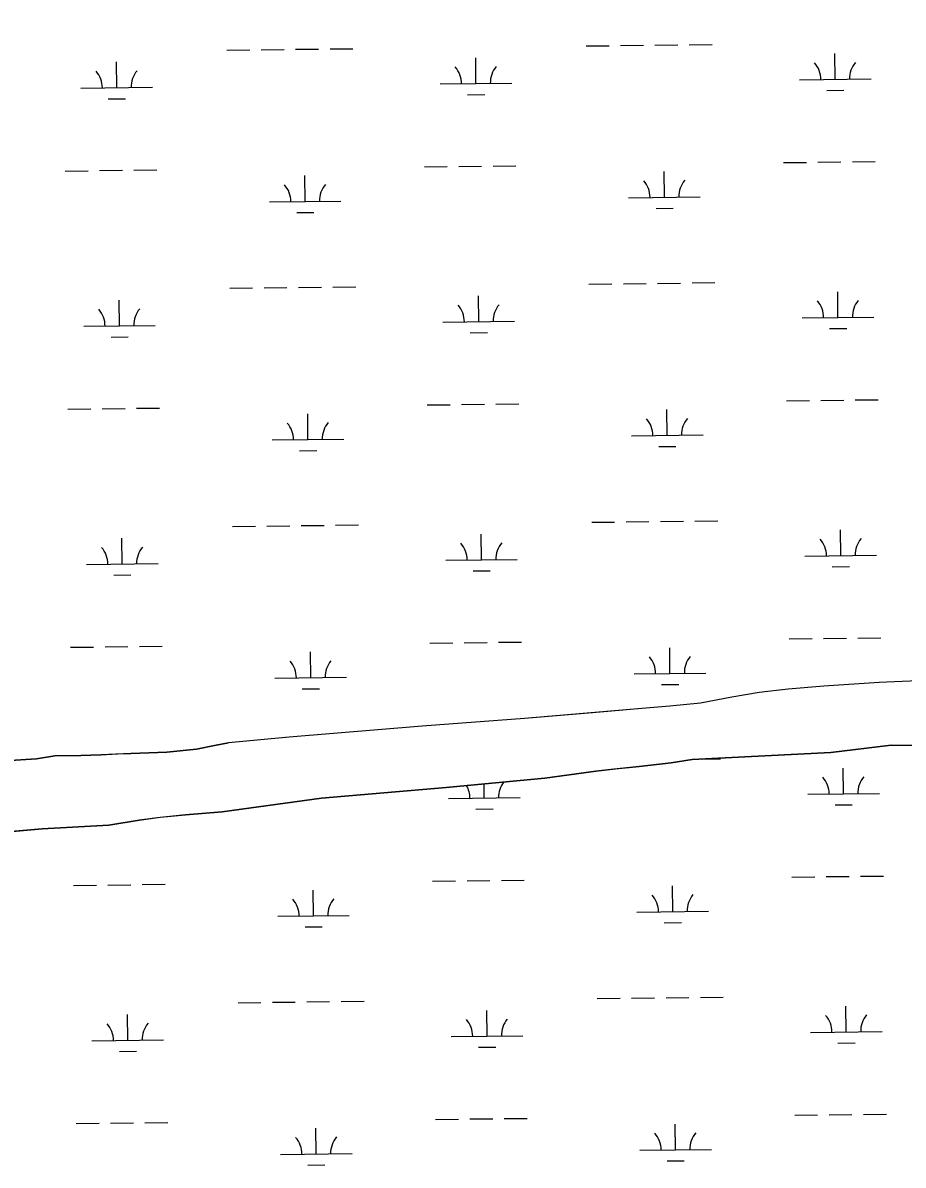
# Model space of a CAD drawing. Extents: x 3684037 to 3722149, y 433263 to 459021.
# Drawn here: x 3696906 to 3698136, y 446700 to 448295 of the extents above; entities that cross this region are included whole.
import ezdxf

# ---------------------------------------------------------------- set-up
doc = ezdxf.new("R2010")
doc.units = 0
for name, color, linetype in [('V-RIVR-EDGE', 7, 'Continuous'), ('V-TOPO-SHOR', 7, 'Continuous'), ('V-WETL-SWMP', 7, 'Continuous')]:
    doc.layers.add(name, color=color, linetype=linetype)

msp = doc.modelspace()

# ---------------------------------------------------------------- linework, layer by layer
at = {"layer": 'V-RIVR-EDGE'}
msp.add_spline([(3696491, 456957), (3696499.5, 456945.3), (3696522.4, 456915.4), (3696551.1, 456881.7), (3696592.6, 456839.6), (3696607.9, 456824.6), (3696661.6, 456762.2), (3696696.3, 456732.6), (3696736.6, 456690.4), (3696783, 456647.4), (3696798.7, 456631.6), (3696862.9, 456574.8), (3696899.6, 456542.8), (3696931.1, 456518.5), (3696942.4, 456503.5), (3696952.4, 456495), (3696962.1, 456487.7), (3696987.2, 456470.6), (3697014.6, 456451.5), (3697061, 456420.3), (3697092.5, 456395.6), (3697134.1, 456360.7), (3697166.8, 456335.5), (3697185.7, 456316.5), (3697201.5, 456298.2), (3697211.5, 456284.5), (3697233.7, 456256.1), (3697255.9, 456231), (3697279.3, 456203.8), (3697316.4, 456164.9), (3697353.5, 456124), (3697376.9, 456099.7), (3697406.3, 456076.1), (3697430.1, 456057.9), (3697450.3, 456044.9), (3697520.1, 455982.4), (3697544.3, 455963.4), (3697581.9, 455942.3), (3697614.6, 455926), (3697632.8, 455913.8), (3697662.2, 455891.9), (3697710.3, 455848.1), (3697757.4, 455800.7), (3697792.1, 455767), (3697833.3, 455729.3), (3697868.4, 455696.9), (3697895.8, 455673.4), (3697933.7, 455633.7), (3697972.9, 455598.4), (3698039.5, 455539.6), (3698090.3, 455492.1), (3698135.9, 455447.6), (3698177, 455406.6), (3698217.7, 455359.2), (3698254.4, 455321.1), (3698281.5, 455292.7), (3698316.2, 455265.5), (3698357.4, 455240.8), (3698382, 455222.1), (3698407.8, 455195), (3698430.8, 455163.4), (3698450.9, 455141.9), (3698487.7, 455113.9), (3698517.5, 455091.2), (3698534.1, 455077), (3698556.2, 455049.4), (3698582.5, 455019.8), (3698614.7, 454987), (3698657.1, 454947.3), (3698691.4, 454913.6), (3698718, 454887.3), (3698807.2, 454806.6), (3698837.4, 454775.8), (3698881.4, 454739.7), (3698910.5, 454713.7), (3698949.2, 454677.6), (3698989.1, 454637.1), (3699039.1, 454591.7), (3699066.6, 454562.9), (3699088.8, 454545.5), (3699187.2, 454465.2), (3699228.4, 454429.9), (3699268.3, 454393.8), (3699300.6, 454360.6), (3699328.8, 454330.6), (3699382.5, 454285.1), (3699427.3, 454244.2), (3699474.5, 454199.6), (3699500.3, 454170.4), (3699532.6, 454139.2), (3699563.2, 454114.5), (3699588.7, 454093.8), (3699608.4, 454073.9), (3699636.7, 454041.5), (3699659.2, 454015.6), (3699675.8, 453998.5), (3699727, 453942.6), (3699768.9, 453898), (3699807.6, 453854.7), (3699829.4, 453837.6), (3699865.8, 453811.2), (3699885.1, 453793.8), (3699924.7, 453762.6), (3699939.6, 453754.8), (3699950.9, 453754.4), (3699975.6, 453746.7), (3700001.8, 453731.2), (3700023.6, 453714.2), (3700032.9, 453700.8), (3700036.1, 453688.7), (3700042.2, 453679.4), (3700052.6, 453667.2), (3700065.9, 453651), (3700072.4, 453638.5), (3700079.6, 453627.9), (3700095.3, 453607.3), (3700141.3, 453551.4), (3700161.5, 453521.4), (3700185.6, 453491.4), (3700219.9, 453452.9), (3700237.2, 453429.8), (3700255.4, 453407.5), (3700340.9, 453326.4), (3700393.4, 453280.6), (3700435.7, 453243.7), (3700480.9, 453207.6), (3700509.2, 453188.5), (3700535, 453172.3), (3700559.3, 453156.5), (3700600.4, 453130.9), (3700613.8, 453121.2), (3700623.5, 453116.3), (3700639.2, 453100.5), (3700647.7, 453090.7), (3700674.7, 453074.9), (3700691.3, 453060.7), (3700727.6, 453033.9), (3700758.2, 453008.8), (3700801.4, 452977.5), (3700837.4, 452952.4), (3700871.7, 452924.8), (3700904, 452898.4), (3700927.8, 452881), (3700958.4, 452857.9), (3701015.3, 452808), (3701048.4, 452780.4), (3701075.5, 452763), (3701104.9, 452743.5), (3701127.2, 452730.9), (3701156.6, 452713.4), (3701182.9, 452695.6), (3701204.7, 452682.2), (3701235.4, 452666.3), (3701255.6, 452654.1), (3701285.8, 452633), (3701312.9, 452607.1), (3701321.3, 452599.8), (3701332.2, 452591.7), (3701350.4, 452577.5), (3701370.6, 452560.4), (3701389.1, 452544.6), (3701408.9, 452532), (3701434.4, 452518.6), (3701456.2, 452512.1), (3701467.1, 452506.4), (3701486, 452491), (3701499.8, 452482.1), (3701518.7, 452468.3), (3701537.7, 452454.1), (3701554.3, 452439.5), (3701575.2, 452422.9), (3701592.2, 452410.3), (3701622.5, 452387.2), (3701647.1, 452368.5), (3701696.3, 452326.7), (3701727.8, 452300.4), (3701754, 452278.9), (3701780.7, 452258.2), (3701815.4, 452234.2), (3701863.8, 452194.9), (3701890.4, 452176.2), (3701916.7, 452162), (3701938.9, 452143.3), (3701962.3, 452129.9), (3701986.9, 452112.1), (3702012, 452090.6), (3702032.9, 452074.4), (3702051.1, 452058.6), (3702109.2, 452006.7), (3702158, 451973.4), (3702192.7, 451944.2), (3702212.1, 451923.9), (3702228.2, 451910.1), (3702239.6, 451906), (3702258.9, 451893.5), (3702276.7, 451876), (3702294.8, 451861.4), (3702325.5, 451839.1), (3702353.8, 451816.4), (3702388.5, 451789.6), (3702409.1, 451772.6), (3702442.6, 451743.4), (3702493.4, 451700.4), (3702516.8, 451677.7), (3702543.8, 451656.2), (3702589, 451624.5), (3702615.7, 451603.9), (3702648.4, 451577.9), (3702681.1, 451551.1), (3702714.1, 451522.3), (3702744.8, 451496.4), (3702761.8, 451479.4), (3702791.6, 451448.6), (3702806.5, 451427.9), (3702821.8, 451408), (3702843.2, 451386.6), (3702872.3, 451361), (3702910.6, 451327.8), (3702933.2, 451303), (3702957.8, 451275.5), (3702989.2, 451239), (3703050.2, 451184.3), (3703086, 451144.9), (3703114.7, 451113.3), (3703144.5, 451080.1), (3703160.6, 451061.9), (3703178, 451046.9), (3703202.6, 451019.7), (3703240.5, 450979.6), (3703264.7, 450956.5), (3703289.7, 450930.1), (3703316.7, 450902.2), (3703339.7, 450878.7), (3703374.4, 450840.2), (3703418.4, 450788.3), (3703459.1, 450738.8), (3703496.2, 450699.5), (3703592.6, 450595.8), (3703613.2, 450579.6), (3703630.9, 450558.9), (3703650.2, 450530.5), (3703671.6, 450496.5), (3703693.4, 450468.2), (3703725.2, 450432.9), (3703758.3, 450400.9), (3703788.6, 450373.7), (3703807.1, 450353), (3703820.4, 450338), (3703843, 450309.3), (3703868.4, 450275.6), (3703879.2, 450255.8), (3703887.7, 450233.5), (3703893.7, 450223.8), (3703916.3, 450193.4), (3703936, 450167.5), (3703951, 450147.7), (3704020.7, 450060.9), (3704036.8, 450041.5), (3704044.1, 450029.8), (3704061.8, 450007.9), (3704081.2, 449986.4), (3704102.9, 449954.4), (3704113.4, 449937.8), (3704138.4, 449903.4), (3704157.7, 449880.3), (3704175.5, 449851.9), (3704189.1, 449830), (3704204.9, 449813.4), (3704221.8, 449792.8), (3704273.8, 449711.8), (3704281.4, 449690.7), (3704297.1, 449666), (3704324.1, 449622.3), (3704340.6, 449601.6), (3704382.9, 449536), (3704402.7, 449506.8), (3704416, 449482.5), (3704431.7, 449459.4), (3704449.4, 449437.2), (3704472, 449410.4), (3704491.3, 449390.6), (3704521.2, 449354.9), (3704545.8, 449323.7), (3704553.8, 449308.3), (3704563.1, 449292.1), (3704576.8, 449271.1), (3704594.9, 449242.3), (3704618.7, 449204.2), (3704654.9, 449156), (3704685.2, 449111.9), (3704709.7, 449071.8), (3704733.9, 449034.1), (3704765.7, 448985.9), (3704789.9, 448945), (3704815.3, 448906.5), (3704829.3, 448881.4), (3704849.9, 448850.2), (3704868.8, 448820.7), (3704885, 448801.6), (3704901.1, 448781), (3704914, 448762.3), (3704925.6, 448740.1), (3704932.5, 448726.7), (3704949.8, 448698.4), (3704967.6, 448682.5), (3704988.1, 448670.8), (3705014.8, 448656.9), (3705046.3, 448639.9), (3705064.1, 448624.5), (3705092.3, 448592.1), (3705105.2, 448573.4), (3705120.5, 448554), (3705145.9, 448522.8), (3705180.2, 448483.9), (3705197.5, 448460.4), (3705228.5, 448416.2), (3705268.8, 448365.6), (3705295.8, 448328.3), (3705331.7, 448279.3), (3705359.5, 448238.8), (3705380, 448203.1), (3705402.2, 448152.5), (3705422.2, 448102), (3705439.5, 448066.3), (3705459.3, 448025.4)], degree=3, dxfattribs=at)
at = {"layer": 'V-TOPO-SHOR'}
for points in [[(3698242.9, 447379.9), (3698102.8, 447373.7), (3698025.4, 447369), (3697975.4, 447364.7), (3697935.2, 447360), (3697896.9, 447353.4), (3697853.2, 447345.2), (3697810.2, 447341), (3697771.1, 447337.5), (3697607.4, 447323.8), (3697464.2, 447312.9), (3697278.5, 447297.7), (3697193.8, 447289.7)], [(3698543.8, 447307), (3698372.1, 447285.1), (3698234, 447270.7), (3698203.8, 447269.5), (3698194.1, 447270.3), (3698187.5, 447273.8), (3698179.7, 447277.7), (3698165.8, 447283.5), (3698150.6, 447285.8), (3698119.6, 447286.2), (3698035.1, 447276), (3697841.6, 447266.2), (3697812.1, 447261.9), (3697767.5, 447256.8), (3697732.2, 447252.9), (3697707, 447250.2), (3697669.4, 447245.1), (3697635.7, 447240.5), (3697498, 447227.2), (3697323.5, 447212.4), (3697184.7, 447193.2)], [(3696881.2, 447264.7), (3696925.6, 447267.1), (3696951.2, 447271.6), (3696971, 447271.9), (3696987.4, 447272.1), (3697015.4, 447273.1), (3697038.9, 447274.1), (3697057.4, 447274.9), (3697107.6, 447276.8), (3697149, 447280.9), (3697176.3, 447286.5), (3697193.8, 447289.7)], [(3697184.7, 447193.2), (3697133.4, 447189), (3697098.4, 447185.5), (3697068.7, 447181.6), (3697026.7, 447174.6), (3696933.4, 447169.7), (3696857.6, 447162.8)]]:
    msp.add_lwpolyline(points, dxfattribs=at)
at = {"layer": 'V-WETL-SWMP'}
for p, q in [((3697191.5, 448257.2), (3697223.5, 448257.6)), ((3697239.5, 448257.8), (3697271.5, 448258.2)), ((3697287.5, 448258.4), (3697319.5, 448258.7)), ((3697335.5, 448258.9), (3697367.5, 448259.3)), ((3697693.4, 448263.1), (3697725.4, 448263.4)), ((3697741.4, 448263.6), (3697773.4, 448264)), ((3697789.4, 448264.2), (3697821.4, 448264.6)), ((3697837.4, 448264.8), (3697869.4, 448265.1)), ((3698041.3, 448216.4), (3698040.8, 448252.4)), ((3697037.5, 448204.7), (3697037.1, 448240.7)), ((3697539.4, 448210.5), (3697539, 448246.5)), ((3696987.5, 448204.1), (3697087.5, 448205.3)), ((3697489.4, 448210), (3697589.4, 448211.1)), ((3697991.3, 448215.8), (3698091.3, 448217)), ((3697025.7, 448189.1), (3697049.7, 448189.4)), ((3697527.6, 448195), (3697551.6, 448195.2)), ((3698029.4, 448200.8), (3698053.4, 448201.1)), ((3697467.3, 448094.3), (3697499.3, 448094.6)), ((3697515.3, 448094.8), (3697547.3, 448095.2)), ((3697563.3, 448095.4), (3697595.3, 448095.8)), ((3697969.2, 448100.1), (3698001.2, 448100.5)), ((3698017.2, 448100.7), (3698049.2, 448101)), ((3698065.2, 448101.2), (3698097.2, 448101.6)), ((3696965.5, 448088.4), (3696997.5, 448088.8)), ((3697013.5, 448089), (3697045.5, 448089.4)), ((3697061.5, 448089.5), (3697093.4, 448089.9)), ((3697300.8, 448045.9), (3697300.4, 448081.9)), ((3697802.7, 448051.7), (3697802.3, 448087.7)), ((3697250.8, 448045.3), (3697350.8, 448046.5)), ((3697752.7, 448051.1), (3697852.7, 448052.3)), ((3697289, 448030.3), (3697313, 448030.6)), ((3697790.9, 448036.2), (3697814.9, 448036.4)), ((3697195.4, 447924.6), (3697227.4, 447925)), ((3697243.4, 447925.1), (3697275.4, 447925.5)), ((3697291.4, 447925.7), (3697323.4, 447926.1)), ((3697339.4, 447926.3), (3697371.4, 447926.6)), ((3697697.3, 447930.4), (3697729.3, 447930.8)), ((3697745.3, 447931), (3697777.2, 447931.4)), ((3697793.2, 447931.5), (3697825.2, 447931.9)), ((3697841.2, 447932.1), (3697873.2, 447932.5)), ((3698045.1, 447883.7), (3698044.7, 447919.7)), ((3697041.4, 447872), (3697041, 447908)), ((3697543.3, 447877.9), (3697542.8, 447913.9)), ((3696991.4, 447871.5), (3697091.4, 447872.6)), ((3697493.3, 447877.3), (3697593.3, 447878.5)), ((3697995.1, 447883.1), (3698095.1, 447884.3)), ((3697029.6, 447856.5), (3697053.6, 447856.8)), ((3697531.4, 447862.3), (3697555.4, 447862.6)), ((3698033.3, 447868.2), (3698057.3, 447868.4)), ((3697471.2, 447761.6), (3697503.2, 447762)), ((3697519.2, 447762.2), (3697551.2, 447762.5)), ((3697567.2, 447762.7), (3697599.2, 447763.1)), ((3697973.1, 447767.4), (3698005.1, 447767.8)), ((3698021.1, 447768), (3698053.1, 447768.4)), ((3698069.1, 447768.6), (3698101.1, 447768.9)), ((3696969.3, 447755.8), (3697001.3, 447756.1)), ((3697017.3, 447756.3), (3697049.3, 447756.7)), ((3697065.3, 447756.9), (3697097.3, 447757.3)), ((3697304.7, 447713.2), (3697304.3, 447749.2)), ((3697806.6, 447719.1), (3697806.1, 447755.1)), ((3697254.7, 447712.7), (3697354.7, 447713.8)), ((3697756.6, 447718.5), (3697856.6, 447719.7)), ((3697292.9, 447697.7), (3697316.9, 447697.9)), ((3697794.7, 447703.5), (3697818.7, 447703.8)), ((3697701.1, 447597.8), (3697733.1, 447598.1)), ((3697749.1, 447598.3), (3697781.1, 447598.7)), ((3697797.1, 447598.9), (3697829.1, 447599.3)), ((3697845.1, 447599.4), (3697877.1, 447599.8)), ((3697199.3, 447591.9), (3697231.2, 447592.3)), ((3697247.2, 447592.5), (3697279.2, 447592.9)), ((3697295.2, 447593), (3697327.2, 447593.4)), ((3697343.2, 447593.6), (3697375.2, 447594)), ((3698049, 447551.1), (3698048.6, 447587.1)), ((3697045.3, 447539.4), (3697044.8, 447575.4)), ((3697547.1, 447545.2), (3697546.7, 447581.2)), ((3697999, 447550.5), (3698099, 447551.7)), ((3696995.3, 447538.8), (3697095.3, 447540)), ((3697497.1, 447544.7), (3697597.1, 447545.8)), ((3698037.2, 447535.5), (3698061.2, 447535.8)), ((3697033.4, 447523.8), (3697057.4, 447524.1)), ((3697535.3, 447529.7), (3697559.3, 447529.9)), ((3696973.2, 447423.1), (3697005.2, 447423.5)), ((3697021.2, 447423.7), (3697053.2, 447424)), ((3697069.2, 447424.2), (3697101.2, 447424.6)), ((3697475.1, 447429), (3697507.1, 447429.3)), ((3697523.1, 447429.5), (3697555.1, 447429.9)), ((3697571.1, 447430.1), (3697603.1, 447430.4)), ((3697810.4, 447386.4), (3697810, 447422.4)), ((3697976.9, 447434.8), (3698008.9, 447435.2)), ((3698024.9, 447435.4), (3698056.9, 447435.7)), ((3698072.9, 447435.9), (3698104.9, 447436.3)), ((3697308.6, 447380.6), (3697308.1, 447416.6)), ((3697258.6, 447380), (3697358.6, 447381.2)), ((3697760.4, 447385.8), (3697860.4, 447387)), ((3697296.7, 447365), (3697320.7, 447365.3)), ((3697798.6, 447370.9), (3697822.6, 447371.1)), ((3698035.1, 447276), (3698119.6, 447286.2)), ((3698119.6, 447286.2), (3698150.6, 447285.8)), ((3697812.1, 447261.9), (3697841.6, 447266.2)), ((3697841.6, 447266.2), (3698035.1, 447276)), ((3697854.7, 447266.9), (3697881, 447267.2)), ((3697669.4, 447245.1), (3697707, 447250.2)), ((3697707, 447250.2), (3697734.3, 447253.2)), ((3697734.3, 447253.2), (3697767.5, 447256.8)), ((3697767.5, 447256.8), (3697812.1, 447261.9)), ((3698052.9, 447218.4), (3698052.5, 447254.4)), ((3697498, 447227.2), (3697635.7, 447240.5)), ((3697551, 447212.6), (3697550.8, 447232.3)), ((3697635.7, 447240.5), (3697669.4, 447245.1)), ((3697323.5, 447212.4), (3697498, 447227.2)), ((3698002.9, 447217.8), (3698102.9, 447219)), ((3697184.7, 447193.2), (3697323.5, 447212.4)), ((3697501, 447212), (3697601, 447213.2)), ((3698041.1, 447202.9), (3698065.1, 447203.1)), ((3697068.7, 447181.6), (3697098.4, 447185.6)), ((3697098.4, 447185.6), (3697133.4, 447189)), ((3697133.4, 447189), (3697184.7, 447193.2)), ((3697539.2, 447197), (3697563.2, 447197.3)), ((3696857.6, 447162.8), (3696933.4, 447169.7)), ((3696933.4, 447169.7), (3697026.7, 447174.6)), ((3697026.7, 447174.6), (3697068.7, 447181.6)), ((3698076.8, 447103.3), (3698108.8, 447103.6)), ((3696977.1, 447090.5), (3697009.1, 447090.8)), ((3697025.1, 447091), (3697057.1, 447091.4)), ((3697073.1, 447091.6), (3697105.1, 447092)), ((3697478.9, 447096.3), (3697510.9, 447096.7)), ((3697526.9, 447096.9), (3697558.9, 447097.2)), ((3697574.9, 447097.4), (3697606.9, 447097.8)), ((3697814.3, 447053.8), (3697813.9, 447089.8)), ((3697980.8, 447102.1), (3698012.8, 447102.5)), ((3698028.8, 447102.7), (3698060.8, 447103.1)), ((3697312.4, 447047.9), (3697312, 447083.9)), ((3697262.4, 447047.4), (3697362.4, 447048.5)), ((3697764.3, 447053.2), (3697864.3, 447054.4)), ((3697300.6, 447032.4), (3697324.6, 447032.6)), ((3697802.5, 447038.2), (3697826.5, 447038.5)), ((3697303, 446927.7), (3697335, 446928.1)), ((3697351, 446928.3), (3697383, 446928.7)), ((3697708.9, 446932.5), (3697740.9, 446932.8)), ((3697756.9, 446933), (3697788.9, 446933.4)), ((3697804.9, 446933.6), (3697836.9, 446934)), ((3697852.9, 446934.1), (3697884.9, 446934.5)), ((3697207, 446926.6), (3697239, 446927)), ((3697255, 446927.2), (3697287, 446927.6)), ((3697554.9, 446879.9), (3697554.5, 446915.9)), ((3698056.7, 446885.8), (3698056.3, 446921.8)), ((3697053, 446874.1), (3697052.6, 446910.1)), ((3697504.9, 446879.3), (3697604.9, 446880.5)), ((3698006.8, 446885.2), (3698106.7, 446886.4)), ((3697003, 446873.5), (3697103, 446874.7)), ((3697543.1, 446864.4), (3697567.1, 446864.6)), ((3698044.9, 446870.2), (3698068.9, 446870.5)), ((3697041.2, 446858.5), (3697065.2, 446858.8)), ((3697984.7, 446769.5), (3698016.7, 446769.9)), ((3698032.7, 446770.1), (3698064.7, 446770.4)), ((3698080.7, 446770.6), (3698112.7, 446771)), ((3696980.9, 446757.8), (3697012.9, 446758.2)), ((3697028.9, 446758.4), (3697060.9, 446758.7)), ((3697076.9, 446758.9), (3697108.9, 446759.3)), ((3697482.8, 446763.7), (3697514.8, 446764)), ((3697530.8, 446764.2), (3697562.8, 446764.6)), ((3697578.8, 446764.8), (3697610.8, 446765.1)), ((3697818.2, 446721.1), (3697817.8, 446757.1)), ((3697316.3, 446715.3), (3697315.9, 446751.3)), ((3697768.2, 446720.5), (3697868.2, 446721.7)), ((3697266.3, 446714.7), (3697366.3, 446715.9)), ((3697806.4, 446705.6), (3697830.4, 446705.8)), ((3697304.5, 446699.7), (3697328.5, 446700))]:
    msp.add_line(p, q, dxfattribs=at)
msp.add_lwpolyline([(3698242.9, 447379.9), (3698102.8, 447373.7), (3698025.4, 447369), (3697975.4, 447364.7), (3697935.2, 447360), (3697896.9, 447353.4), (3697853.2, 447345.2), (3697810.2, 447341), (3697771.1, 447337.5), (3697702.4, 447331.7), (3697607.4, 447323.8), (3697464.2, 447312.9), (3697278.5, 447297.7), (3697193.8, 447289.7), (3697176.3, 447286.5), (3697149, 447280.9), (3697107.6, 447276.8), (3697057.4, 447274.9), (3697015.4, 447273.1), (3696987.4, 447272.1), (3696951.2, 447271.6), (3696925.6, 447267.1), (3696881.2, 447264.7)], dxfattribs=at)
for centre, start, end in [((3697986, 448216.2), 359.8949, 41.4385), ((3698096.5, 448217.5), 139.8949, 181.4385), ((3696982.3, 448204.5), 359.8949, 41.4385), ((3697092.8, 448205.8), 139.8949, 181.4385), ((3697484.1, 448210.4), 359.8949, 41.4385), ((3697594.6, 448211.7), 139.8949, 181.4385), ((3697245.6, 448045.7), 359.8949, 41.4385), ((3697356.1, 448047), 139.8949, 181.4385), ((3697747.4, 448051.6), 359.8949, 41.4385), ((3697857.9, 448052.8), 139.8949, 181.4385), ((3697488, 447877.7), 359.8949, 41.4385), ((3697598.5, 447879), 139.8949, 181.4385), ((3697989.9, 447883.6), 359.8949, 41.4385), ((3698100.4, 447884.8), 139.8949, 181.4385), ((3696986.1, 447871.9), 359.8949, 41.4385), ((3697096.6, 447873.2), 139.8949, 181.4385), ((3697751.3, 447718.9), 359.8949, 41.4385), ((3697861.8, 447720.2), 139.8949, 181.4385), ((3697249.4, 447713.1), 359.8949, 41.4385), ((3697359.9, 447714.4), 139.8949, 181.4385), ((3697491.9, 447545.1), 359.8949, 41.4385), ((3697602.4, 447546.4), 139.8949, 181.4385), ((3697993.8, 447550.9), 359.8949, 41.4385), ((3698104.2, 447552.2), 139.8949, 181.4385), ((3696990, 447539.2), 359.8949, 41.4385), ((3697100.5, 447540.5), 139.8949, 181.4385), ((3697755.2, 447386.3), 359.8949, 41.4385), ((3697865.7, 447387.5), 139.8949, 181.4385), ((3697253.3, 447380.4), 359.8949, 41.4385), ((3697363.8, 447381.7), 139.8949, 181.4385), ((3697606.2, 447213.7), 142.9878, 181.4385), ((3697997.6, 447218.3), 359.8949, 41.4385), ((3698108.1, 447219.5), 139.8949, 181.4385), ((3697495.8, 447212.4), 359.8949, 29.7949), ((3697367.7, 447049.1), 139.8949, 181.4385), ((3697759.1, 447053.6), 359.8949, 41.4385), ((3697869.5, 447054.9), 139.8949, 181.4385), ((3697257.2, 447047.8), 359.8949, 41.4385), ((3696997.8, 446873.9), 359.8949, 41.4385), ((3697108.2, 446875.2), 139.8949, 181.4385), ((3697499.6, 446879.8), 359.8949, 41.4385), ((3697610.1, 446881), 139.8949, 181.4385), ((3698001.5, 446885.6), 359.8949, 41.4385), ((3698112, 446886.9), 139.8949, 181.4385), ((3697261.1, 446715.1), 359.8949, 41.4385), ((3697371.5, 446716.4), 139.8949, 181.4385), ((3697762.9, 446721), 359.8949, 41.4385), ((3697873.4, 446722.2), 139.8949, 181.4385)]:
    msp.add_arc(centre, 35.2, start, end, dxfattribs=at)

doc.saveas('drawing.dxf')
